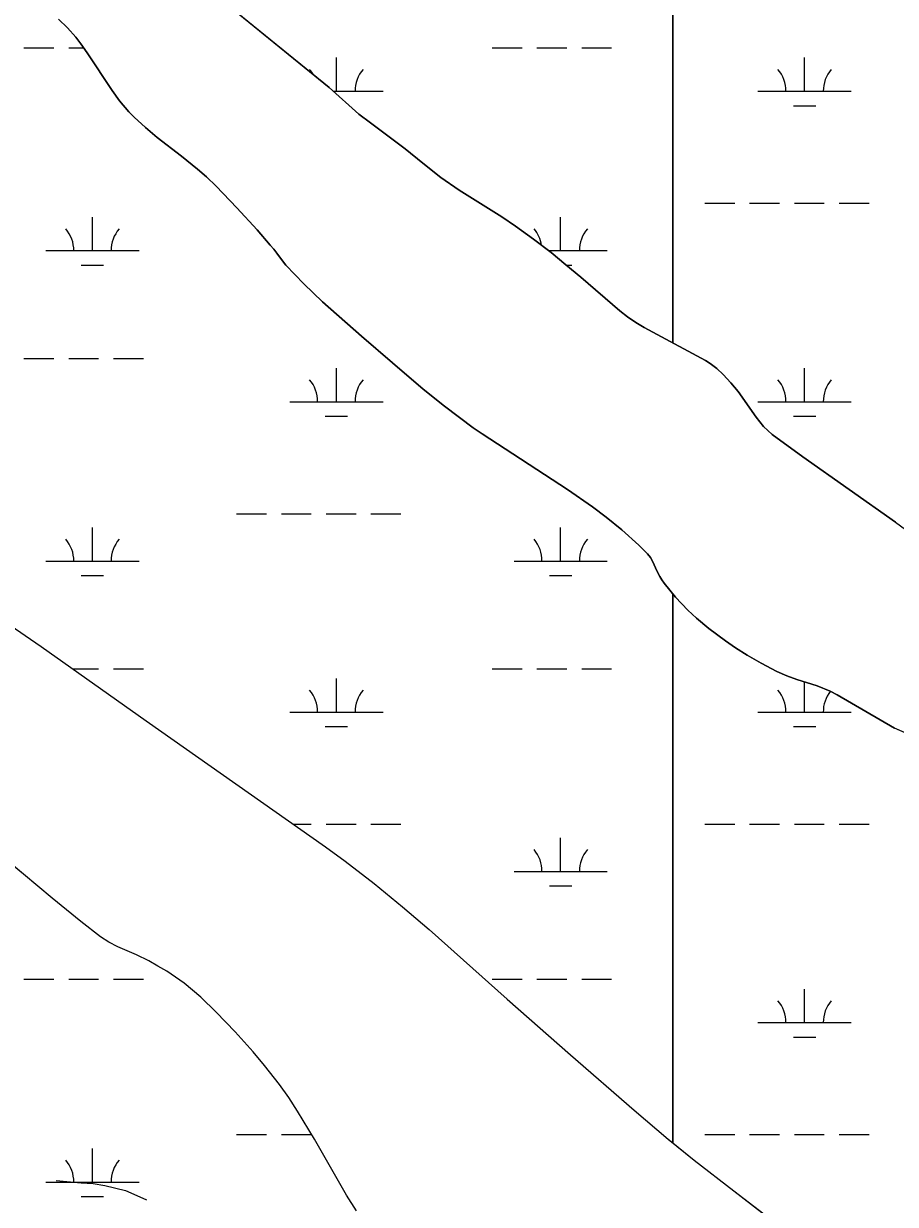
# Model space of a CAD drawing. Extents: x 3161564 to 3199464, y 849354 to 874788.
# Drawn here: x 3183345 to 3184280, y 863298 to 864563 of the extents above; entities that cross this region are included whole.
import ezdxf

# ---------------------------------------------------------------- set-up
doc = ezdxf.new("R2010")
doc.units = 0
for name, color, linetype in [('V-ROAD-CNTR', 7, 'Continuous'), ('V-SITE-VEGE', 7, 'Continuous'), ('V-TOPO-SHOR', 7, 'Continuous'), ('V-WETL-SWMP', 7, 'Continuous')]:
    doc.layers.add(name, color=color, linetype=linetype)

msp = doc.modelspace()

# ---------------------------------------------------------------- linework, layer by layer
at = {"layer": 'V-ROAD-CNTR'}
msp.add_lwpolyline([(3183379.9, 863323.6), (3183406.7, 863321.1), (3183419.8, 863320.3), (3183432.1, 863318.2), (3183454.2, 863312.8), (3183463.4, 863309), (3183476.8, 863302.8)], dxfattribs=at)
at = {"layer": 'V-SITE-VEGE'}
for p, q in [((3183541.8, 864601.4), (3183672.6, 864494.8)), ((3183392.3, 864558.8), (3183382.7, 864568.1)), ((3183401.1, 864548.8), (3183392.3, 864558.8)), ((3183406.5, 864541.7), (3183401.1, 864548.8)), ((3183413.4, 864532), (3183406.5, 864541.7)), ((3183439.9, 864491.8), (3183413.4, 864532)), ((3183447.9, 864480.8), (3183439.9, 864491.8)), ((3183672.6, 864494.8), (3183704.6, 864466.4)), ((3183457.8, 864469), (3183447.9, 864480.8)), ((3183463.6, 864463), (3183457.8, 864469)), ((3183475.7, 864452), (3183463.6, 864463)), ((3183704.6, 864466.4), (3183716.8, 864456.9)), ((3183488.4, 864441.5), (3183475.7, 864452)), ((3183716.8, 864456.9), (3183754.1, 864429.2)), ((3183514.4, 864421.2), (3183488.4, 864441.5)), ((3183754.1, 864429.2), (3183773.1, 864413.7)), ((3183531.6, 864407.4), (3183514.4, 864421.2)), ((3183773.1, 864413.7), (3183792.2, 864398.4)), ((3183541, 864399.2), (3183531.6, 864407.4)), ((3183551.4, 864389.3), (3183541, 864399.2)), ((3183792.2, 864398.4), (3183811.9, 864384.8)), ((3183573.8, 864366.1), (3183551.4, 864389.3)), ((3183811.9, 864384.8), (3183857.6, 864356.3)), ((3183595.6, 864342.4), (3183573.8, 864366.1)), ((3183857.6, 864356.3), (3183872.5, 864346.3)), ((3183872.5, 864346.3), (3183891.7, 864332.5)), ((3183609.6, 864326.1), (3183595.6, 864342.4)), ((3183613.2, 864321.8), (3183609.6, 864326.1)), ((3183616.6, 864317.4), (3183613.2, 864321.8)), ((3183891.7, 864332.5), (3183910.5, 864318.2)), ((3183623.7, 864307.9), (3183616.6, 864317.4)), ((3183910.5, 864318.2), (3183926.5, 864305)), ((3183626.3, 864304.7), (3183623.7, 864307.9)), ((3183635.7, 864294.4), (3183626.3, 864304.7)), ((3183926.5, 864305), (3183942.5, 864291.7)), ((3183645.4, 864284.4), (3183635.7, 864294.4)), ((3183665.6, 864265.2), (3183645.4, 864284.4)), ((3183942.5, 864291.7), (3183984.3, 864255.6)), ((3183707.4, 864228.5), (3183665.6, 864265.2)), ((3183984.3, 864255.6), (3183992.6, 864249.1)), ((3183992.6, 864249.1), (3184001.4, 864243.2)), ((3184001.4, 864243.2), (3184010.4, 864237.9)), ((3184010.4, 864237.9), (3184019.6, 864232.8)), ((3184019.6, 864232.8), (3184075.9, 864202.5)), ((3183740.4, 864199.9), (3183707.4, 864228.5)), ((3183773.6, 864171.8), (3183740.4, 864199.9)), ((3184075.9, 864202.5), (3184081, 864199.2)), ((3184081, 864199.2), (3184088.2, 864193.7)), ((3184088.2, 864193.7), (3184094.9, 864187.5)), ((3184094.9, 864187.5), (3184103.4, 864178.6)), ((3183796.2, 864153.5), (3183773.6, 864171.8)), ((3184103.4, 864178.6), (3184111.2, 864169.2)), ((3184111.2, 864169.2), (3184130.5, 864141.6)), ((3183827.1, 864130.1), (3183796.2, 864153.5)), ((3184130.5, 864141.6), (3184138.4, 864131.7)), ((3184138.4, 864131.7), (3184142.8, 864127.2)), ((3183836.5, 864123.8), (3183827.1, 864130.1)), ((3183928.1, 864064.2), (3183836.5, 864123.8)), ((3184142.8, 864127.2), (3184147.6, 864123.1)), ((3184147.6, 864123.1), (3184180.4, 864099.2)), ((3184180.4, 864099.2), (3184230.1, 864064.3)), ((3183954.8, 864045.6), (3183928.1, 864064.2)), ((3184230.1, 864064.3), (3184279.6, 864029.1)), ((3183969.7, 864034.4), (3183954.8, 864045.6)), ((3183986.3, 864020.9), (3183969.7, 864034.4)), ((3184004.6, 864004.5), (3183986.3, 864020.9)), ((3184279.6, 864029.1), (3184352.1, 863976.2)), ((3184014, 863995.2), (3184004.6, 864004.5)), ((3184017.2, 863991.2), (3184014, 863995.2)), ((3184019.7, 863986.7), (3184017.2, 863991.2)), ((3184023.9, 863977.1), (3184019.7, 863986.7)), ((3184027, 863970.9), (3184023.9, 863977.1)), ((3184029.2, 863967.2), (3184027, 863970.9)), ((3184031.7, 863963.6), (3184029.2, 863967.2)), ((3184044, 863948.8), (3184031.7, 863963.6)), ((3184057.2, 863935), (3184044, 863948.8)), ((3184066.6, 863926.3), (3184057.2, 863935)), ((3183325, 863922.5), (3183364.1, 863895.9)), ((3184079.5, 863915.3), (3184066.6, 863926.3)), ((3184097.6, 863901.8), (3184079.5, 863915.3)), ((3183364.1, 863895.9), (3183476.5, 863816.2)), ((3184108.3, 863894.5), (3184097.6, 863901.8)), ((3184120.9, 863886.6), (3184108.3, 863894.5)), ((3184135.6, 863878.1), (3184120.9, 863886.6)), ((3184152.7, 863869), (3184135.6, 863878.1)), ((3184163.1, 863864.3), (3184152.7, 863869)), ((3184173.9, 863860.5), (3184163.1, 863864.3)), ((3184195.6, 863853.6), (3184173.9, 863860.5)), ((3184209.6, 863848), (3184195.6, 863853.6)), ((3184217.2, 863844.1), (3184209.6, 863848)), ((3184278.6, 863808.2), (3184217.2, 863844.1)), ((3183476.5, 863816.2), (3183668.6, 863681.1)), ((3184408.4, 863752.2), (3184278.6, 863808.2)), ((3183345.1, 863651.8), (3183295.6, 863692.5)), ((3183668.6, 863681.1), (3183689.8, 863665.7)), ((3183689.8, 863665.7), (3183721, 863641.9)), ((3183375.7, 863626.3), (3183345.1, 863651.8)), ((3183721, 863641.9), (3183751.4, 863617)), ((3183406.5, 863601.1), (3183375.7, 863626.3)), ((3183751.4, 863617), (3183779.7, 863592.5)), ((3183427.5, 863584.8), (3183406.5, 863601.1)), ((3183779.7, 863592.5), (3183863.4, 863518.1)), ((3183436.6, 863578.9), (3183427.5, 863584.8)), ((3183446.3, 863574), (3183436.6, 863578.9)), ((3183466.3, 863565.3), (3183446.3, 863574)), ((3183479.3, 863558.9), (3183466.3, 863565.3)), ((3183489, 863553.4), (3183479.3, 863558.9)), ((3183498.7, 863547.8), (3183489, 863553.4)), ((3183508.1, 863541.7), (3183498.7, 863547.8)), ((3183517.2, 863535), (3183508.1, 863541.7)), ((3183526.3, 863527.7), (3183517.2, 863535)), ((3183535, 863520), (3183526.3, 863527.7)), ((3183551.7, 863503.9), (3183535, 863520)), ((3183863.4, 863518.1), (3183931.3, 863458.4)), ((3183571.9, 863483), (3183551.7, 863503.9)), ((3183591.1, 863461.6), (3183571.9, 863483)), ((3183603.5, 863446.9), (3183591.1, 863461.6)), ((3183931.3, 863458.4), (3183999.5, 863399)), ((3183619.3, 863426.6), (3183603.5, 863446.9)), ((3183629.4, 863412.5), (3183619.3, 863426.6)), ((3183638.9, 863397.9), (3183629.4, 863412.5)), ((3183656.8, 863368.1), (3183638.9, 863397.9)), ((3183999.5, 863399), (3184036.1, 863368.1)), ((3183691.4, 863307.8), (3183656.8, 863368.1)), ((3184036.1, 863368.1), (3184064, 863345.6)), ((3184064, 863345.6), (3184106.4, 863312.4)), ((3184106.4, 863312.4), (3184181.5, 863254.9)), ((3183701.9, 863291), (3183691.4, 863307.8))]:
    msp.add_line(p, q, dxfattribs=at)
at = {"layer": 'V-TOPO-SHOR'}
for points in [[(3184279.6, 864029.1), (3184230.1, 864064.3), (3184180.4, 864099.2), (3184147.6, 864123.1), (3184142.8, 864127.2), (3184138.4, 864131.7), (3184130.5, 864141.6), (3184111.2, 864169.2), (3184103.4, 864178.6), (3184094.9, 864187.5), (3184088.2, 864193.7), (3184081, 864199.2), (3184075.9, 864202.5), (3184019.6, 864232.8), (3184010.4, 864237.9), (3184001.4, 864243.2), (3183992.6, 864249.1), (3183984.3, 864255.6), (3183942.5, 864291.7), (3183926.5, 864305), (3183910.5, 864318.2), (3183891.7, 864332.5), (3183872.5, 864346.3), (3183857.6, 864356.3), (3183811.9, 864384.8), (3183792.2, 864398.4), (3183773.1, 864413.7), (3183754.1, 864429.2), (3183716.8, 864456.9), (3183704.6, 864466.4), (3183672.6, 864494.8), (3183541.8, 864601.4)], [(3183382.7, 864568.1), (3183392.3, 864558.8), (3183401.1, 864548.8), (3183406.5, 864541.7), (3183413.4, 864532), (3183439.9, 864491.8), (3183447.9, 864480.8), (3183457.8, 864469), (3183463.6, 864463), (3183475.7, 864452), (3183488.4, 864441.5), (3183514.4, 864421.2), (3183531.6, 864407.4), (3183541, 864399.2), (3183551.4, 864389.3), (3183573.8, 864366.1), (3183595.6, 864342.4), (3183609.6, 864326.1), (3183613.2, 864321.8), (3183616.6, 864317.4), (3183623.7, 864307.9), (3183626.3, 864304.7), (3183635.7, 864294.4), (3183645.4, 864284.4), (3183665.6, 864265.2), (3183707.4, 864228.5), (3183740.4, 864199.9), (3183773.6, 864171.8), (3183796.2, 864153.5), (3183827.1, 864130.1), (3183836.5, 864123.8)], [(3183836.5, 864123.8), (3183928.1, 864064.2), (3183954.8, 864045.6), (3183969.7, 864034.4), (3183986.3, 864020.9), (3184004.6, 864004.5), (3184014, 863995.2), (3184017.2, 863991.2), (3184019.7, 863986.7), (3184023.9, 863977.1), (3184027, 863970.9), (3184029.2, 863967.2), (3184031.7, 863963.6), (3184044, 863948.8), (3184057.2, 863935), (3184066.6, 863926.3), (3184079.5, 863915.3), (3184097.6, 863901.8), (3184108.3, 863894.5), (3184120.9, 863886.6), (3184135.6, 863878.1), (3184152.7, 863869), (3184163.1, 863864.3), (3184173.9, 863860.5), (3184195.6, 863853.6), (3184209.6, 863848), (3184217.2, 863844.1), (3184278.6, 863808.2)], [(3183325, 863922.5), (3183364.1, 863895.9), (3183476.5, 863816.2), (3183668.6, 863681.1), (3183689.8, 863665.7), (3183721, 863641.9), (3183751.4, 863617), (3183779.7, 863592.5), (3183863.4, 863518.1), (3183931.3, 863458.4), (3183999.5, 863399), (3184036.1, 863368.1), (3184064, 863345.6), (3184106.4, 863312.4), (3184181.5, 863254.9)], [(3184408.4, 863752.2), (3184278.6, 863808.2)], [(3183701.9, 863291), (3183691.4, 863307.8), (3183656.8, 863368.1), (3183638.9, 863397.9), (3183629.4, 863412.5), (3183619.3, 863426.6), (3183603.5, 863446.9), (3183591.1, 863461.6), (3183571.9, 863483), (3183551.7, 863503.9), (3183535, 863520), (3183526.3, 863527.7), (3183517.2, 863535), (3183508.1, 863541.7), (3183498.7, 863547.8), (3183489, 863553.4), (3183479.3, 863558.9), (3183466.3, 863565.3), (3183446.3, 863574), (3183436.6, 863578.9), (3183427.5, 863584.8), (3183406.5, 863601.1), (3183375.7, 863626.3), (3183345.1, 863651.8), (3183295.6, 863692.5)]]:
    msp.add_lwpolyline(points, dxfattribs=at)
at = {"layer": 'V-WETL-SWMP'}
for p, q in [((3184041.2, 865236.9), (3184041.2, 864221.2)), ((3184041.2, 864221.2), (3184041.2, 865236.9)), ((3183541.8, 864601.4), (3183672.6, 864494.8)), ((3183392.3, 864558.8), (3183382.7, 864568.1)), ((3183401.1, 864548.8), (3183392.3, 864558.8)), ((3183406.5, 864541.7), (3183401.1, 864548.8)), ((3183345.5, 864537.3), (3183377.5, 864537.3)), ((3183393.5, 864537.3), (3183409.7, 864537.3)), ((3183413.4, 864532), (3183406.5, 864541.7)), ((3183847.4, 864537.3), (3183879.4, 864537.3)), ((3183895.4, 864537.3), (3183927.4, 864537.3)), ((3183943.4, 864537.3), (3183975.4, 864537.3)), ((3183439.9, 864491.8), (3183413.4, 864532)), ((3183680.4, 864490.9), (3183680.4, 864526.9)), ((3184182.3, 864490.9), (3184182.3, 864526.9)), ((3183447.9, 864480.8), (3183439.9, 864491.8)), ((3183672.6, 864494.8), (3183704.6, 864466.4)), ((3183677.1, 864490.9), (3183730.4, 864490.9)), ((3184132.3, 864490.9), (3184232.3, 864490.9)), ((3183457.8, 864469), (3183447.9, 864480.8)), ((3184170.3, 864475.4), (3184194.3, 864475.4)), ((3183463.6, 864463), (3183457.8, 864469)), ((3183475.7, 864452), (3183463.6, 864463)), ((3183704.6, 864466.4), (3183716.8, 864456.9)), ((3183488.4, 864441.5), (3183475.7, 864452)), ((3183716.8, 864456.9), (3183754.1, 864429.2)), ((3183514.4, 864421.2), (3183488.4, 864441.5)), ((3183754.1, 864429.2), (3183773.1, 864413.7)), ((3183531.6, 864407.4), (3183514.4, 864421.2)), ((3183773.1, 864413.7), (3183792.2, 864398.4)), ((3183541, 864399.2), (3183531.6, 864407.4)), ((3183551.4, 864389.3), (3183541, 864399.2)), ((3183792.2, 864398.4), (3183811.9, 864384.8)), ((3183573.8, 864366.1), (3183551.4, 864389.3)), ((3183811.9, 864384.8), (3183857.6, 864356.3)), ((3183595.6, 864342.4), (3183573.8, 864366.1)), ((3184075.4, 864370.8), (3184107.4, 864370.8)), ((3184123.4, 864370.8), (3184155.4, 864370.8)), ((3184171.4, 864370.8), (3184203.4, 864370.8)), ((3184219.4, 864370.8), (3184251.4, 864370.8)), ((3183418.9, 864320.1), (3183418.9, 864356.1)), ((3183857.6, 864356.3), (3183872.5, 864346.3)), ((3183872.5, 864346.3), (3183891.7, 864332.5)), ((3183920.8, 864320.1), (3183920.8, 864356.1)), ((3183609.6, 864326.1), (3183595.6, 864342.4)), ((3183613.2, 864321.8), (3183609.6, 864326.1)), ((3183616.6, 864317.4), (3183613.2, 864321.8)), ((3183891.7, 864332.5), (3183910.5, 864318.2)), ((3183368.9, 864320.1), (3183468.9, 864320.1)), ((3183623.7, 864307.9), (3183616.6, 864317.4)), ((3183908, 864320.1), (3183970.8, 864320.1)), ((3183910.5, 864318.2), (3183926.5, 864305)), ((3183406.9, 864304.6), (3183430.9, 864304.6)), ((3183626.3, 864304.7), (3183623.7, 864307.9)), ((3183635.7, 864294.4), (3183626.3, 864304.7)), ((3183926.5, 864305), (3183942.5, 864291.7)), ((3183927, 864304.6), (3183932.8, 864304.6)), ((3183645.4, 864284.4), (3183635.7, 864294.4)), ((3183665.6, 864265.2), (3183645.4, 864284.4)), ((3183942.5, 864291.7), (3183984.3, 864255.6)), ((3183707.4, 864228.5), (3183665.6, 864265.2)), ((3183984.3, 864255.6), (3183992.6, 864249.1)), ((3183992.6, 864249.1), (3184001.4, 864243.2)), ((3184001.4, 864243.2), (3184010.4, 864237.9)), ((3184010.4, 864237.9), (3184019.6, 864232.8)), ((3184019.6, 864232.8), (3184041.2, 864221.2)), ((3183740.4, 864199.9), (3183707.4, 864228.5)), ((3184041.2, 864221.2), (3184075.9, 864202.5)), ((3183345.5, 864204.6), (3183377.5, 864204.6)), ((3183393.5, 864204.6), (3183425.5, 864204.6)), ((3183441.5, 864204.6), (3183473.5, 864204.6)), ((3183680.4, 864158.2), (3183680.4, 864194.2)), ((3183773.6, 864171.8), (3183740.4, 864199.9)), ((3184075.9, 864202.5), (3184081, 864199.2)), ((3184081, 864199.2), (3184088.2, 864193.7)), ((3184182.3, 864158.2), (3184182.3, 864194.2)), ((3184088.2, 864193.7), (3184094.9, 864187.5)), ((3184094.9, 864187.5), (3184103.4, 864178.6)), ((3183796.2, 864153.5), (3183773.6, 864171.8)), ((3184103.4, 864178.6), (3184111.2, 864169.2)), ((3184111.2, 864169.2), (3184130.5, 864141.6)), ((3183630.4, 864158.2), (3183730.4, 864158.2)), ((3184132.3, 864158.2), (3184232.3, 864158.2)), ((3183827.1, 864130.1), (3183796.2, 864153.5)), ((3183668.4, 864142.8), (3183692.4, 864142.8)), ((3184130.5, 864141.6), (3184138.4, 864131.7)), ((3184138.4, 864131.7), (3184142.8, 864127.2)), ((3184170.3, 864142.8), (3184194.3, 864142.8)), ((3183836.5, 864123.8), (3183827.1, 864130.1)), ((3183928.1, 864064.2), (3183836.5, 864123.8)), ((3184142.8, 864127.2), (3184147.6, 864123.1)), ((3184147.6, 864123.1), (3184180.4, 864099.2)), ((3184180.4, 864099.2), (3184230.1, 864064.3)), ((3183954.8, 864045.6), (3183928.1, 864064.2)), ((3184230.1, 864064.3), (3184279.6, 864029.1)), ((3183969.7, 864034.4), (3183954.8, 864045.6)), ((3183573.5, 864038.1), (3183605.5, 864038.1)), ((3183621.5, 864038.1), (3183653.5, 864038.1)), ((3183669.5, 864038.1), (3183701.5, 864038.1)), ((3183717.5, 864038.1), (3183749.5, 864038.1)), ((3183986.3, 864020.9), (3183969.7, 864034.4)), ((3183418.9, 863987.4), (3183418.9, 864023.4)), ((3183920.8, 863987.4), (3183920.8, 864023.4)), ((3184004.6, 864004.5), (3183986.3, 864020.9)), ((3184279.6, 864029.1), (3184352.1, 863976.2)), ((3184014, 863995.2), (3184004.6, 864004.5)), ((3184017.2, 863991.2), (3184014, 863995.2)), ((3183368.9, 863987.4), (3183468.9, 863987.4)), ((3183870.8, 863987.4), (3183970.8, 863987.4)), ((3184019.7, 863986.7), (3184017.2, 863991.2)), ((3184023.9, 863977.1), (3184019.7, 863986.7)), ((3183406.9, 863971.9), (3183430.9, 863971.9)), ((3183908.8, 863971.9), (3183932.8, 863971.9)), ((3184027, 863970.9), (3184023.9, 863977.1)), ((3184029.2, 863967.2), (3184027, 863970.9)), ((3184031.7, 863963.6), (3184029.2, 863967.2)), ((3184041.2, 863952.2), (3184031.7, 863963.6)), ((3184044, 863948.8), (3184041.2, 863952.2)), ((3184041.2, 863952.2), (3184041.2, 863364)), ((3184041.2, 863364), (3184041.2, 863952.2)), ((3184057.2, 863935), (3184044, 863948.8)), ((3184066.6, 863926.3), (3184057.2, 863935)), ((3183325, 863922.5), (3183364.1, 863895.9)), ((3184079.5, 863915.3), (3184066.6, 863926.3)), ((3184097.6, 863901.8), (3184079.5, 863915.3)), ((3183364.1, 863895.9), (3183476.5, 863816.2)), ((3184108.3, 863894.5), (3184097.6, 863901.8)), ((3184120.9, 863886.6), (3184108.3, 863894.5)), ((3184135.6, 863878.1), (3184120.9, 863886.6)), ((3184152.7, 863869), (3184135.6, 863878.1)), ((3183397.8, 863871.9), (3183425.5, 863871.9)), ((3183441.5, 863871.9), (3183473.5, 863871.9)), ((3183847.4, 863871.9), (3183879.4, 863871.9)), ((3183895.4, 863871.9), (3183927.4, 863871.9)), ((3183943.4, 863871.9), (3183975.4, 863871.9)), ((3184163.1, 863864.3), (3184152.7, 863869)), ((3183680.4, 863825.5), (3183680.4, 863861.5)), ((3184173.9, 863860.5), (3184163.1, 863864.3)), ((3184195.6, 863853.6), (3184173.9, 863860.5)), ((3184182.3, 863825.5), (3184182.3, 863857.8)), ((3184209.6, 863848), (3184195.6, 863853.6)), ((3184217.2, 863844.1), (3184209.6, 863848)), ((3184278.6, 863808.2), (3184217.2, 863844.1)), ((3183476.5, 863816.2), (3183668.6, 863681.1)), ((3183630.4, 863825.5), (3183730.4, 863825.5)), ((3184132.3, 863825.5), (3184232.3, 863825.5)), ((3183668.4, 863810.1), (3183692.4, 863810.1)), ((3184170.3, 863810.1), (3184194.3, 863810.1)), ((3184408.4, 863752.2), (3184278.6, 863808.2)), ((3183634, 863705.4), (3183653.5, 863705.4)), ((3183669.5, 863705.4), (3183701.5, 863705.4)), ((3183717.5, 863705.4), (3183749.5, 863705.4)), ((3184075.4, 863705.4), (3184107.4, 863705.4)), ((3184123.4, 863705.4), (3184155.4, 863705.4)), ((3184171.4, 863705.4), (3184203.4, 863705.4)), ((3184219.4, 863705.4), (3184251.4, 863705.4)), ((3183345.1, 863651.8), (3183295.6, 863692.5)), ((3183920.8, 863654.7), (3183920.8, 863690.7)), ((3183668.6, 863681.1), (3183689.8, 863665.7)), ((3183689.8, 863665.7), (3183721, 863641.9)), ((3183375.7, 863626.3), (3183345.1, 863651.8)), ((3183870.8, 863654.7), (3183970.8, 863654.7)), ((3183721, 863641.9), (3183751.4, 863617)), ((3183908.8, 863639.3), (3183932.8, 863639.3)), ((3183406.5, 863601.1), (3183375.7, 863626.3)), ((3183751.4, 863617), (3183779.7, 863592.5)), ((3183427.5, 863584.8), (3183406.5, 863601.1)), ((3183779.7, 863592.5), (3183863.4, 863518.1)), ((3183436.6, 863578.9), (3183427.5, 863584.8)), ((3183446.3, 863574), (3183436.6, 863578.9)), ((3183466.3, 863565.3), (3183446.3, 863574)), ((3183479.3, 863558.9), (3183466.3, 863565.3)), ((3183489, 863553.4), (3183479.3, 863558.9)), ((3183498.7, 863547.8), (3183489, 863553.4)), ((3183345.5, 863539.3), (3183377.5, 863539.3)), ((3183393.5, 863539.3), (3183425.5, 863539.3)), ((3183441.5, 863539.3), (3183473.5, 863539.3)), ((3183508.1, 863541.7), (3183498.7, 863547.8)), ((3183517.2, 863535), (3183508.1, 863541.7)), ((3183847.4, 863539.3), (3183879.4, 863539.3)), ((3183895.4, 863539.3), (3183927.4, 863539.3)), ((3183943.4, 863539.3), (3183975.4, 863539.3)), ((3183526.3, 863527.7), (3183517.2, 863535)), ((3183535, 863520), (3183526.3, 863527.7)), ((3184182.3, 863492.8), (3184182.3, 863528.8)), ((3183551.7, 863503.9), (3183535, 863520)), ((3183863.4, 863518.1), (3183931.3, 863458.4)), ((3183571.9, 863483), (3183551.7, 863503.9)), ((3184132.3, 863492.8), (3184232.3, 863492.8)), ((3183591.1, 863461.6), (3183571.9, 863483)), ((3184170.3, 863477.4), (3184194.3, 863477.4)), ((3183603.5, 863446.9), (3183591.1, 863461.6)), ((3183931.3, 863458.4), (3183999.5, 863399)), ((3183619.3, 863426.6), (3183603.5, 863446.9)), ((3183629.4, 863412.5), (3183619.3, 863426.6)), ((3183638.9, 863397.9), (3183629.4, 863412.5)), ((3183656.8, 863368.1), (3183638.9, 863397.9)), ((3183999.5, 863399), (3184036.1, 863368.1)), ((3183573.5, 863372.8), (3183605.5, 863372.8)), ((3183621.5, 863372.8), (3183653.5, 863372.8)), ((3184075.4, 863372.8), (3184107.4, 863372.8)), ((3184123.4, 863372.8), (3184155.4, 863372.8)), ((3184171.4, 863372.8), (3184203.4, 863372.8)), ((3184219.4, 863372.8), (3184251.4, 863372.8)), ((3183691.4, 863307.8), (3183656.8, 863368.1)), ((3184036.1, 863368.1), (3184041.2, 863364)), ((3184041.2, 863364), (3184064, 863345.6)), ((3183418.9, 863322), (3183418.9, 863358)), ((3184064, 863345.6), (3184106.3, 863312.4)), ((3183368.9, 863322), (3183468.9, 863322)), ((3184106.3, 863312.4), (3184181.5, 863254.9)), ((3183406.9, 863306.6), (3183430.9, 863306.6)), ((3183701.9, 863291), (3183691.4, 863307.8))]:
    msp.add_line(p, q, dxfattribs=at)
for centre, start, end in [((3183625.1, 864491.3), 28.9004, 40.7718), ((3183735.6, 864491.3), 139.2282, 180.7718), ((3184127, 864491.3), 359.2282, 40.7718), ((3184237.5, 864491.3), 139.2282, 180.7718), ((3183363.7, 864320.5), 359.2282, 40.7718), ((3183474.2, 864320.5), 139.2282, 180.7718), ((3183865.6, 864320.5), 8.7184, 40.7718), ((3183976.1, 864320.5), 139.2282, 180.7718), ((3183625.1, 864158.7), 359.2282, 40.7718), ((3183735.6, 864158.7), 139.2282, 180.7718), ((3184127, 864158.7), 359.2282, 40.7718), ((3184237.5, 864158.7), 139.2282, 180.7718), ((3183363.7, 863987.9), 359.2282, 40.7718), ((3183474.2, 863987.9), 139.2282, 180.7718), ((3183865.6, 863987.9), 359.2282, 40.7718), ((3183976.1, 863987.9), 139.2282, 180.7718), ((3183625.1, 863826), 359.2282, 40.7718), ((3183735.6, 863826), 139.2282, 180.7718), ((3184127, 863826), 359.2282, 40.7718), ((3184237.5, 863826), 141.6104, 180.7718), ((3183865.6, 863655.2), 359.2282, 40.7718), ((3183976.1, 863655.2), 139.2282, 180.7718), ((3184127, 863493.3), 359.2282, 40.7718), ((3184237.5, 863493.3), 139.2282, 180.7718), ((3183363.7, 863322.5), 359.2282, 40.7718), ((3183474.2, 863322.5), 139.2282, 180.7718)]:
    msp.add_arc(centre, 35.2, start, end, dxfattribs=at)

doc.saveas('drawing.dxf')
